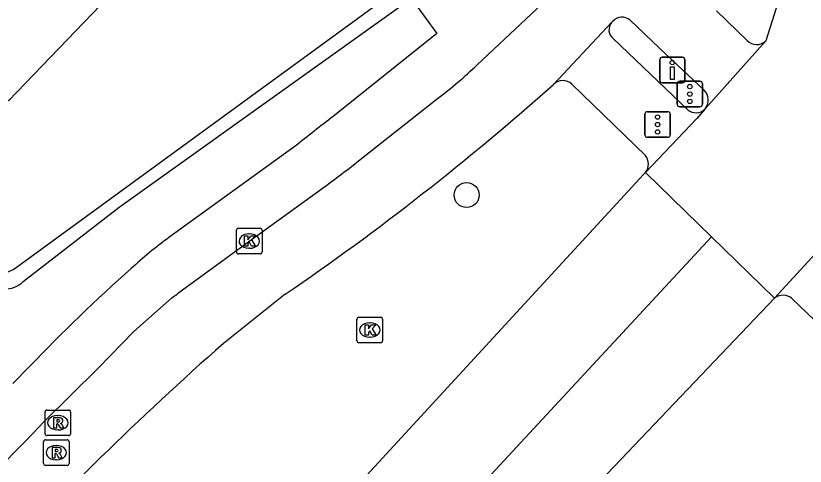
# Model space of a CAD drawing. Extents: x 159040 to 160094, y 381214 to 382518.
# Drawn here: x 159499.76 to 159530.64, y 381553.81 to 381571.43 of the extents above; entities that cross this region are included whole.
import ezdxf

# ---------------------------------------------------------------- set-up
doc = ezdxf.new("R2010")
doc.units = 0
for name, color, linetype in [('IMGEO_Boom', 7, 'Continuous'), ('IMGEO_Drukknoppaal', 7, 'Continuous'), ('IMGEO_Fietspad_gesloten', 7, 'Continuous'), ('IMGEO_Haag', 7, 'Continuous'), ('IMGEO_Kolk', 7, 'Continuous'), ('IMGEO_Parkeervlak_open', 7, 'Continuous'), ('IMGEO_Rijbaan_regionaal_gesloten', 7, 'Continuous'), ('IMGEO_Rioolput', 7, 'Continuous'), ('IMGEO_Verkeersregelinstallatiepaal', 7, 'Continuous'), ('IMGEO_Voetpad_open', 7, 'Continuous')]:
    doc.layers.add(name, color=color, linetype=linetype)

msp = doc.modelspace()

# ---------------------------------------------------------------- linework, layer by layer
at = {"layer": 'IMGEO_Boom'}
msp.add_circle((159517.395, 381564.417), 0.489, dxfattribs=at)
at = {"layer": 'IMGEO_Drukknoppaal'}
for p, q in [((159525.045, 381569.811), (159525.835, 381569.811)), ((159525.835, 381569.811), (159525.045, 381569.811)), ((159524.945, 381568.911), (159524.945, 381569.711)), ((159524.945, 381569.711), (159524.945, 381568.911)), ((159525.935, 381569.711), (159525.935, 381568.911)), ((159525.935, 381568.911), (159525.935, 381569.711)), ((159525.835, 381568.811), (159525.045, 381568.811)), ((159525.045, 381568.811), (159525.835, 381568.811))]:
    msp.add_line(p, q, dxfattribs=at)
msp.add_lwpolyline([(159525.515, 381569.436), (159525.515, 381568.936), (159525.365, 381568.936), (159525.365, 381569.436), (159525.515, 381569.436)], dxfattribs=at)
msp.add_circle((159525.44, 381569.601), 0.085, dxfattribs=at)
for centre, start, end in [((159525.045, 381569.711), 90, 180), ((159525.045, 381569.711), 90, 180), ((159525.835, 381569.711), 0, 90), ((159525.835, 381569.711), 360, 90), ((159525.045, 381568.911), 180, 270), ((159525.045, 381568.911), 180, 270), ((159525.835, 381568.911), 270, 0), ((159525.835, 381568.911), 270, 0)]:
    msp.add_arc(centre, 0.1, start, end, dxfattribs=at)
at = {"layer": 'IMGEO_Fietspad_gesloten'}
for points in [[(159517.802, 381569.514), (159521.423, 381572.912)], [(159527.174, 381571.622), (159528.371, 381570.467)], [(159523.064, 381571.168), (159520.788, 381568.745)], [(159523.104, 381571.211), (159523.064, 381571.168)], [(159526.691, 381568.52), (159525.222, 381569.894), (159523.788, 381571.263)], [(159513.104, 381565.703), (159516.26, 381568.2)], [(159506.275, 381560.71), (159508.878, 381562.601), (159511.506, 381564.502)], [(159510.3, 381560.534), (159507.879, 381558.611)], [(159500.85, 381555.526), (159502.977, 381557.643), (159504.375, 381559.074), (159505.868, 381560.394)]]:
    msp.add_lwpolyline(points, dxfattribs=at)
for centre, radius, start, end in [((159523.473, 381570.886), 0.492, 50.1011, 138.5938), ((159528.74, 381570.813), 0.506, 223.1254, 314.5008), ((159506.946, 381580.692), 15.582, 306.7083, 314.163), ((159450.555, 381647.651), 105.636, 304.44253, 311.67188), ((159526.301, 381568.136), 0.547, 320.4101, 44.5893), ((159484.513, 381602.081), 46.268, 305.6894, 308.165), ((159503.81, 381563.465), 3.697, 303.8297, 311.8227), ((159594.649, 381460.543), 130.944, 131.50216, 137.22789), ((159714.564, 381347.031), 298.57, 135.70827, 142.7)]:
    msp.add_arc(centre, radius, start, end, dxfattribs=at)
at = {"layer": 'IMGEO_Haag'}
for points in [[(159512.777, 381589.007), (159517.502, 381584.158), (159517.793, 381583.547), (159518.188, 381582.301), (159519.159, 381576.999), (159519.151, 381576.561), (159519.02, 381576.039), (159518.626, 381575.398), (159518.28, 381575.079), (159499.681, 381561.507), (159499.322, 381561.351), (159496.327, 381561.293), (159496.057, 381561.405), (159495.921, 381561.614), (159496.241, 381571.223)], [(159500.048, 381561.032), (159503.798, 381563.94), (159518.689, 381574.599)]]:
    msp.add_lwpolyline(points, dxfattribs=at)
msp.add_arc((159499.368, 381561.704), 0.956, 266.1613, 315.3553, dxfattribs=at)
at = {"layer": 'IMGEO_Kolk'}
for p, q in [((159508.391, 381562.19), (159508.391, 381563.042)), ((159508.466, 381563.116), (159509.318, 381563.116)), ((159509.392, 381563.042), (159509.392, 381562.19)), ((159508.879, 381562.896), (159508.904, 381562.896)), ((159509.318, 381562.116), (159508.466, 381562.116)), ((159508.902, 381562.336), (159508.877, 381562.336)), ((159513.181, 381559.636), (159514.033, 381559.636)), ((159513.106, 381558.71), (159513.106, 381559.562)), ((159513.594, 381559.416), (159513.619, 381559.416)), ((159514.107, 381559.562), (159514.107, 381558.71)), ((159513.617, 381558.856), (159513.592, 381558.856)), ((159514.033, 381558.636), (159513.181, 381558.636))]:
    msp.add_line(p, q, dxfattribs=at)
for points in [[(159508.391, 381562.19), (159508.391, 381563.042)], [(159508.466, 381563.116), (159509.318, 381563.116)], [(159509.392, 381563.042), (159509.392, 381562.19)], [(159508.712, 381562.816), (159508.835, 381562.816), (159508.835, 381562.665), (159508.965, 381562.816), (159509.129, 381562.816), (159508.983, 381562.665), (159509.136, 381562.416), (159508.984, 381562.416), (159508.899, 381562.58), (159508.835, 381562.513), (159508.835, 381562.416), (159508.712, 381562.416), (159508.712, 381562.816)], [(159509.318, 381562.116), (159508.466, 381562.116)], [(159513.181, 381559.636), (159514.033, 381559.636)], [(159513.106, 381558.71), (159513.106, 381559.562)], [(159513.427, 381559.336), (159513.55, 381559.336), (159513.55, 381559.185), (159513.68, 381559.336), (159513.844, 381559.336), (159513.698, 381559.185), (159513.851, 381558.936), (159513.699, 381558.936), (159513.614, 381559.1), (159513.55, 381559.033), (159513.55, 381558.936), (159513.427, 381558.936), (159513.427, 381559.336)], [(159514.107, 381559.562), (159514.107, 381558.71)], [(159514.033, 381558.636), (159513.181, 381558.636)]]:
    msp.add_lwpolyline(points, dxfattribs=at)
for centre, start, end in [((159508.468, 381563.04), 91.552, 178.448), ((159508.468, 381563.04), 91.552, 178.448), ((159509.316, 381563.04), 1.552, 88.448), ((159509.316, 381563.04), 1.552, 88.448), ((159508.468, 381562.192), 181.552, 268.448), ((159508.468, 381562.192), 181.552, 268.448), ((159509.316, 381562.192), 271.552, 358.448), ((159509.316, 381562.192), 271.552, 358.448), ((159513.183, 381559.56), 91.552, 178.448), ((159513.183, 381559.56), 91.552, 178.448), ((159514.031, 381559.56), 1.552, 88.448), ((159514.031, 381559.56), 1.552, 88.448), ((159513.183, 381558.712), 181.552, 268.448), ((159513.183, 381558.712), 181.552, 268.448), ((159514.031, 381558.712), 271.552, 358.448), ((159514.031, 381558.712), 271.552, 358.448)]:
    msp.add_arc(centre, 0.0765, start, end, dxfattribs=at)
for centre, major_axis, ratio, start_param, end_param in [((159508.878, 381562.616), (-0.387, 0.002), 0.722429, 4.712389, 7.853982), ((159508.903, 381562.616), (-0.39, 0.002), 0.717154, 1.570796, 4.712389), ((159513.593, 381559.136), (-0.387, 0.002), 0.722429, 4.712389, 7.853982), ((159513.618, 381559.136), (-0.39, 0.002), 0.717154, 1.570796, 4.712389)]:
    msp.add_ellipse(centre, major_axis=major_axis, ratio=ratio, start_param=start_param, end_param=end_param, dxfattribs=at)
at = {"layer": 'IMGEO_Parkeervlak_open'}
msp.add_lwpolyline([(159508.078, 381584.07), (159511.61, 381580.743), (159499.48, 381568.105), (159496.241, 381571.223)], dxfattribs=at)
at = {"layer": 'IMGEO_Rijbaan_regionaal_gesloten'}
for points in [[(159529.667, 381572.273), (159529.095, 381570.452)], [(159529.095, 381570.452), (159526.723, 381567.787)], [(159526.723, 381567.787), (159526.393, 381567.415), (159524.392, 381565.298)], [(159524.392, 381565.298), (159524.318, 381565.22), (159513.487, 381553.459), (159509.914, 381549.667), (159499.797, 381539.047), (159492.644, 381531.758), (159482.267, 381521.51), (159465.201, 381505.256), (159442.492, 381484.426), (159434.773, 381477.467), (159414.042, 381459.154), (159404.558, 381450.901), (159395.563, 381443.073), (159354.89, 381408.246), (159339.224, 381394.831), (159304.87, 381365.271), (159301.884, 381362.731)], [(159524.392, 381565.298), (159526.975, 381562.783)], [(159223.955, 381291.092), (159228.218, 381294.768), (159249.8, 381313.294), (159261.119, 381323.01), (159270.676, 381331.27), (159281.84, 381340.822), (159296.948, 381353.793), (159309.361, 381364.454), (159324.607, 381377.572), (159336.854, 381388.065), (159355.279, 381403.848), (159370.545, 381416.887), (159383.498, 381428.039), (159401.924, 381443.755), (159413.428, 381453.788), (159429.207, 381467.675), (159453.123, 381489.287), (159476.095, 381510.615), (159487.725, 381521.828), (159499.136, 381533.249), (159515.536, 381550.447), (159526.975, 381562.783)], [(159526.975, 381562.783), (159529.443, 381560.38)], [(159529.443, 381560.38), (159531.772, 381562.93)], [(159306.514, 381357.491), (159404.195, 381441.263), (159409.309, 381445.71), (159416.317, 381451.803), (159432.909, 381466.414), (159448.426, 381480.359), (159461.511, 381492.336), (159474.06, 381504.012), (159488.86, 381518.149), (159495.714, 381524.98), (159529.443, 381560.38)]]:
    msp.add_lwpolyline(points, dxfattribs=at)
at = {"layer": 'IMGEO_Rioolput'}
for p, q in [((159500.904, 381555.08), (159500.904, 381555.932)), ((159500.979, 381556.006), (159501.831, 381556.006)), ((159501.905, 381555.932), (159501.905, 381555.08)), ((159501.392, 381555.786), (159501.417, 381555.786)), ((159501.831, 381555.006), (159500.979, 381555.006)), ((159501.415, 381555.226), (159501.39, 381555.226)), ((159500.845, 381553.913), (159500.845, 381554.765)), ((159500.92, 381554.839), (159501.772, 381554.839)), ((159501.846, 381554.765), (159501.846, 381553.913)), ((159501.333, 381554.619), (159501.358, 381554.619)), ((159501.356, 381554.059), (159501.331, 381554.059)), ((159501.772, 381553.839), (159500.92, 381553.839))]:
    msp.add_line(p, q, dxfattribs=at)
for points in [[(159500.904, 381555.08), (159500.904, 381555.932)], [(159500.979, 381556.006), (159501.831, 381556.006)], [(159501.905, 381555.932), (159501.905, 381555.08)], [(159501.493, 381555.704), (159501.241, 381555.706), (159501.241, 381555.306)], [(159501.419, 381555.625), (159501.365, 381555.625), (159501.365, 381555.544)], [(159501.241, 381555.306), (159501.365, 381555.306), (159501.365, 381555.468), (159501.376, 381555.468)], [(159501.365, 381555.544), (159501.417, 381555.544)], [(159501.423, 381555.439), (159501.494, 381555.306), (159501.634, 381555.306), (159501.569, 381555.432)], [(159501.831, 381555.006), (159500.979, 381555.006)], [(159500.845, 381553.913), (159500.845, 381554.765)], [(159500.92, 381554.839), (159501.772, 381554.839)], [(159501.846, 381554.765), (159501.846, 381553.913)], [(159501.434, 381554.537), (159501.182, 381554.539), (159501.182, 381554.139)], [(159501.36, 381554.458), (159501.306, 381554.458), (159501.306, 381554.377)], [(159501.306, 381554.377), (159501.358, 381554.377)], [(159501.182, 381554.139), (159501.306, 381554.139), (159501.306, 381554.301), (159501.317, 381554.301)], [(159501.364, 381554.272), (159501.435, 381554.139), (159501.575, 381554.139), (159501.51, 381554.265)], [(159501.772, 381553.839), (159500.92, 381553.839)]]:
    msp.add_lwpolyline(points, dxfattribs=at)
for centre, radius, start, end in [((159500.981, 381555.93), 0.0765, 91.552, 178.448), ((159500.981, 381555.93), 0.0765, 91.552, 178.448), ((159501.829, 381555.93), 0.0765, 1.552, 88.448), ((159501.829, 381555.93), 0.0765, 1.552, 88.448), ((159501.425, 381555.529), 0.0964, 77.0061, 93.1865), ((159501.439, 381555.586), 0.0378, 276.6634, 79.6772), ((159501.492, 381555.594), 0.109, 350.3612, 89.416), ((159501.375, 381555.415), 0.0533, 26.0293, 88.6989), ((159501.401, 381555.733), 0.19, 274.7715, 282.9687), ((159501.49, 381555.594), 0.112, 277.5842, 350.9817), ((159501.474, 381555.379), 0.108, 29.5134, 73.7905), ((159500.981, 381555.082), 0.0765, 181.552, 268.448), ((159500.981, 381555.082), 0.0765, 181.552, 268.448), ((159501.829, 381555.082), 0.0765, 271.552, 358.448), ((159501.829, 381555.082), 0.0765, 271.552, 358.448), ((159500.922, 381554.763), 0.0765, 91.552, 178.448), ((159500.922, 381554.763), 0.0765, 91.552, 178.448), ((159501.77, 381554.763), 0.0765, 1.552, 88.448), ((159501.77, 381554.763), 0.0765, 1.552, 88.448), ((159501.342, 381554.566), 0.19, 274.7715, 282.9687), ((159501.366, 381554.362), 0.0964, 77.0061, 93.1865), ((159501.38, 381554.419), 0.0378, 276.6634, 79.6772), ((159501.433, 381554.427), 0.109, 350.3612, 89.416), ((159501.431, 381554.427), 0.112, 277.5842, 350.9817), ((159501.316, 381554.248), 0.0533, 26.0293, 88.6989), ((159501.415, 381554.212), 0.108, 29.5134, 73.7905), ((159500.922, 381553.915), 0.0765, 181.552, 268.448), ((159500.922, 381553.915), 0.0765, 181.552, 268.448), ((159501.77, 381553.915), 0.0765, 271.552, 358.448), ((159501.77, 381553.915), 0.0765, 271.552, 358.448)]:
    msp.add_arc(centre, radius, start, end, dxfattribs=at)
for centre, major_axis, ratio, start_param, end_param in [((159501.391, 381555.506), (-0.387, 0.002), 0.722429, 4.712389, 7.853982), ((159501.416, 381555.506), (-0.39, 0.002), 0.717154, 1.570796, 4.712389), ((159501.332, 381554.339), (-0.387, 0.002), 0.722429, 4.712389, 7.853982), ((159501.357, 381554.339), (-0.39, 0.002), 0.717154, 1.570796, 4.712389)]:
    msp.add_ellipse(centre, major_axis=major_axis, ratio=ratio, start_param=start_param, end_param=end_param, dxfattribs=at)
at = {"layer": 'IMGEO_Verkeersregelinstallatiepaal'}
for p, q in [((159525.73, 381568.87), (159526.52, 381568.87)), ((159526.52, 381568.87), (159525.73, 381568.87)), ((159525.63, 381567.97), (159525.63, 381568.77)), ((159525.63, 381568.77), (159525.63, 381567.97)), ((159526.62, 381568.77), (159526.62, 381567.97)), ((159526.62, 381567.97), (159526.62, 381568.77)), ((159524.467, 381567.678), (159525.257, 381567.678)), ((159525.257, 381567.678), (159524.467, 381567.678)), ((159526.52, 381567.87), (159525.73, 381567.87)), ((159525.73, 381567.87), (159526.52, 381567.87)), ((159524.367, 381566.778), (159524.367, 381567.578)), ((159524.367, 381567.578), (159524.367, 381566.778)), ((159525.357, 381567.578), (159525.357, 381566.778)), ((159525.357, 381566.778), (159525.357, 381567.578)), ((159525.257, 381566.678), (159524.467, 381566.678)), ((159524.467, 381566.678), (159525.257, 381566.678))]:
    msp.add_line(p, q, dxfattribs=at)
for centre in [(159526.125, 381568.66), (159526.125, 381568.37), (159526.125, 381568.08), (159524.862, 381567.468), (159524.862, 381567.178), (159524.862, 381566.888)]:
    msp.add_circle(centre, 0.085, dxfattribs=at)
for centre, start, end in [((159525.73, 381568.77), 90, 180), ((159525.73, 381568.77), 90, 180), ((159526.52, 381568.77), 0, 90), ((159526.52, 381568.77), 360, 90), ((159525.73, 381567.97), 180, 270), ((159525.73, 381567.97), 180, 270), ((159526.52, 381567.97), 270, 0), ((159526.52, 381567.97), 270, 0), ((159524.467, 381567.578), 90, 180), ((159524.467, 381567.578), 90, 180), ((159525.257, 381567.578), 0, 90), ((159525.257, 381567.578), 360, 90), ((159524.467, 381566.778), 180, 270), ((159524.467, 381566.778), 180, 270), ((159525.257, 381566.778), 270, 0), ((159525.257, 381566.778), 270, 0)]:
    msp.add_arc(centre, 0.1, start, end, dxfattribs=at)
at = {"layer": 'IMGEO_Voetpad_open'}
for points in [[(159518.419, 381572.782), (159517.667, 381573.742), (159515.313, 381571.995), (159516.225, 381570.741), (159512.178, 381567.496)], [(159526.043, 381567.758), (159523.12, 381570.538)], [(159521.511, 381568.757), (159524.386, 381565.967)], [(159510.691, 381566.325), (159505.747, 381562.752)], [(159530.12, 381560.366), (159536.326, 381554.435)], [(159500.3, 381557.71), (159499.649, 381557.039)]]:
    msp.add_lwpolyline(points, dxfattribs=at)
for centre, radius, start, end in [((159523.411, 381570.881), 0.45, 140.4528, 229.7064), ((159521.156, 381568.38), 0.518, 46.7124, 135.1893), ((159526.367, 381568.139), 0.5, 229.5636, 315.3205), ((159547.723, 381520.829), 58.662, 127.29577, 129.1445), ((159523.963, 381565.629), 0.541, 322.348, 38.6797), ((159515.413, 381549.483), 16.416, 126.073, 132.73), ((159548.014, 381512.205), 65.934, 131.55848, 136.3572), ((159529.773, 381559.981), 0.518, 47.9824, 129.6483)]:
    msp.add_arc(centre, radius, start, end, dxfattribs=at)

doc.saveas('drawing.dxf')
